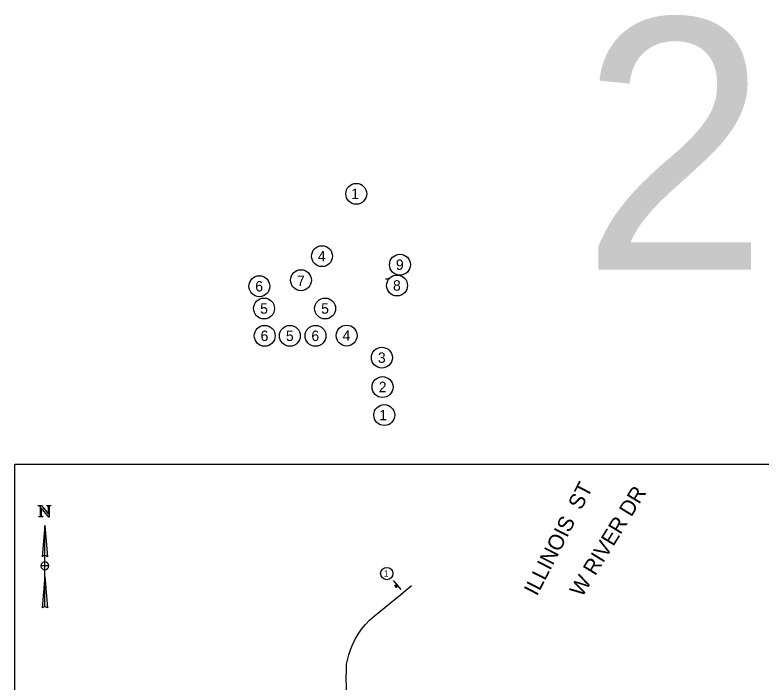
# Model space of a CAD drawing. Extents: x -1403959 to 81668, y -1400582 to 11018.
# Drawn here: x 13733 to 15516, y 9423 to 11018 of the extents above; entities that cross this region are included whole.
import ezdxf

# ---------------------------------------------------------------- set-up
doc = ezdxf.new("R2010")
doc.units = 0
for name, color, linetype in [('SheetGridMinor', 7, 'Continuous'), ('tdCiCorpBndryPart', 7, 'Continuous'), ('tdCiShieldSecRte', 7, 'Continuous'), ('tdCoCorpTxt', 7, 'Continuous'), ('tdRailNorfolk_South', 7, 'Continuous'), ('tdRailNOTMain', 7, 'Continuous'), ('tdRailUP', 7, 'Continuous')]:
    doc.layers.add(name, color=color, linetype=linetype)

msp = doc.modelspace()

# ---------------------------------------------------------------- linework, layer by layer
at = {"layer": 'SheetGridMinor'}
for p, q in [((13803.9, 9797.4), (13797.4, 9722.7)), ((13803.9, 9797.4), (13810.5, 9722.7)), ((13803.9, 9725.5), (13803.9, 9797.4)), ((13803.9, 9603.2), (13803.9, 9797.4)), ((13803.9, 9725.3), (13803.9, 9725.5)), ((13803.9, 9701.1), (13794.6, 9701.1)), ((13813.3, 9701.1), (13794.6, 9701.1)), ((13803.9, 9701.1), (13803.9, 9710.5)), ((13813.3, 9701.1), (13803.9, 9701.1)), ((13803.9, 9691.8), (13803.9, 9701.1)), ((13803.9, 9675.2), (13797.4, 9600.5)), ((13803.9, 9603.2), (13803.9, 9675.2)), ((13803.9, 9675.2), (13810.5, 9600.5))]:
    msp.add_line(p, q, dxfattribs=at)
for points in [[(13788.3, 9845.5), (13795.7, 9845.5), (13812.5, 9824.8), (13812.5, 9840.7)], [(13788.3, 9844.7), (13788.3, 9845.5)], [(13809.6, 9844.7), (13808.6, 9844.7), (13808.6, 9845.5), (13818.2, 9845.5), (13818.2, 9844.7), (13817.2, 9844.7)], [(13793.7, 9822.7), (13793.7, 9841.8)], [(13814.3, 9840.7), (13814.3, 9817.5), (13813.6, 9817.5), (13795.5, 9839.7), (13795.5, 9822.7)], [(13798.4, 9818.7), (13799.3, 9818.7), (13799.3, 9818), (13789.8, 9818), (13789.8, 9818.7), (13790.8, 9818.7)]]:
    msp.add_lwpolyline(points, dxfattribs=at)
for centre, start, end in [((13803.9, 9716), 45.7867, 134.2133), ((13803.9, 9716), 90, 134.2134), ((13803.9, 9701.1), 90, 89.4464), ((13803.9, 9701.1), 180, 270), ((13803.9, 9701.1), 360, 89.9989), ((13803.9, 9593.8), 45.7867, 134.2134), ((13803.9, 9593.8), 45.7867, 90)]:
    msp.add_arc(centre, 9.38, start, end, dxfattribs=at)
for points in [[(13793.7, 9841.8), (13792.5, 9843.2), (13791.9, 9843.7), (13791.3, 9844.1), (13790.1, 9844.5), (13789.5, 9844.7), (13788.3, 9844.7)], [(13812.5, 9840.7), (13812.5, 9843.2), (13812, 9843.9), (13811.2, 9844.7), (13809.6, 9844.7)], [(13817.2, 9844.7), (13815.5, 9844.7), (13814.8, 9843.7), (13814.3, 9843), (13814.3, 9840.7)], [(13790.8, 9818.7), (13792.5, 9818.7), (13793.2, 9819.8), (13793.7, 9820.4), (13793.7, 9822.7)], [(13795.5, 9822.7), (13795.5, 9820.2), (13796, 9819.6), (13796.8, 9818.7), (13798.4, 9818.7)]]:
    msp.add_open_spline(points, degree=3, dxfattribs=at)
at = {"layer": 'tdCiCorpBndryPart'}
msp.add_line((14618.4, 10386.8), (14626.1, 10387.1), dxfattribs=at)
for points in [[(14525.2, 9465.6), (14527, 9475.2), (14527.1, 9475.8), (14530.4, 9488.3), (14534.5, 9500.5), (14539.5, 9512.4), (14545.5, 9525.5), (14552.5, 9538), (14560.7, 9549.8), (14569.9, 9560.9), (14580, 9571.1), (14590.9, 9580.4), (14654.4, 9632.7), (14680.3, 9653.7)], [(14524.6, 9283.2), (14525.1, 9319), (14525.5, 9346.6), (14523.7, 9391.9), (14524.9, 9409.5), (14524.1, 9433.3), (14524.5, 9450.4), (14525.2, 9465.6)]]:
    msp.add_lwpolyline(points, dxfattribs=at)
at = {"layer": 'tdCoCorpTxt'}
for centre, radius in [((14548.2, 10590.5), 25), ((14466.3, 10441.4), 25), ((14652.6, 10421), 25), ((14416.1, 10383.9), 25), ((14645.6, 10371.3), 25), ((14316.6, 10369.5), 25), ((14327.8, 10316.3), 25), ((14473.7, 10316.3), 25), ((14329.4, 10251), 25), ((14389.5, 10251), 25), ((14450.8, 10251), 25), ((14525.2, 10251.5), 25), ((14609.4, 10198.8), 25), ((14611, 10128.5), 25), ((14615.1, 10061.5), 25), ((14621.1, 9682.5), 14.7)]:
    msp.add_circle(centre, radius, dxfattribs=at)
at = {"layer": 'tdRailNorfolk_South'}
for p, q in [((14655.5, 9644.4), (14637.4, 9665.7)), ((14644.2, 9649.3), (14640.6, 9653.7)), ((14640.8, 9653.9), (14644.5, 9649.5)), ((14644.7, 9649.7), (14641, 9654)), ((14641.2, 9654.2), (14644.9, 9649.9)), ((14645.1, 9650), (14641.4, 9654.4)), ((14641.7, 9654.6), (14645.4, 9650.3)), ((14645.6, 9650.4), (14641.9, 9654.8)), ((14642.2, 9655.1), (14645.9, 9650.7)), ((14646.2, 9651), (14642.5, 9655.3)), ((14642.8, 9655.5), (14646.5, 9651.2)), ((14646.6, 9651.3), (14642.9, 9655.7)), ((14643.2, 9655.8), (14646.8, 9651.5)), ((14647.1, 9651.7), (14643.4, 9656.1)), ((14643.6, 9656.2), (14647.2, 9651.9)), ((14647.4, 9652), (14643.7, 9656.3)), ((14643.9, 9656.5), (14647.6, 9652.2)), ((14647.8, 9652.3), (14644.2, 9656.7)), ((14644.4, 9656.9), (14648, 9652.5))]:
    msp.add_line(p, q, dxfattribs=at)
msp.add_lwpolyline([(14644.6, 9657.1), (14648.3, 9652.7), (14644, 9649), (14640.3, 9653.4)], close=True, dxfattribs=at)
at = {"layer": 'tdRailUP'}
msp.add_lwpolyline([(13732.5, 9944), (16867.5, 9944), (16867.5, 7924), (13732.5, 7924)], close=True, dxfattribs=at)

# ---------------------------------------------------------------- texts
at = {"layer": 'tdCiShieldSecRte'}
for s, rotation, p in [('ILLINOIS  ST', 62.7991, (14979.9, 9627.2)), ('W RIVER DR', 58.4869, (15087.6, 9624.1))]:
    msp.add_text(s, height=36.96, rotation=rotation, dxfattribs=at).set_placement(p)
at = {"layer": 'tdCoCorpTxt'}
for s, height, p in [('2', 600, (15085.9, 10409.2)), ('9', 25, (14642.9, 10408.5)), ('8', 25, (14635.9, 10358.8))]:
    msp.add_text(s, height=height, dxfattribs=at).set_placement(p)
at = {"layer": 'tdRailNOTMain'}
for s, height, p in [('1', 25, (14536.2, 10578)), ('4', 25, (14456.4, 10428.9)), ('7', 25, (14406.7, 10370.1)), ('6', 25, (14306.8, 10357)), ('5', 25, (14318.5, 10303.8)), ('5', 25, (14464.3, 10303.8)), ('6', 25, (14319.6, 10238.5)), ('5', 25, (14380.1, 10238.5)), ('6', 25, (14441, 10238.5)), ('4', 25, (14515.3, 10239)), ('3', 25, (14599.9, 10186.3)), ('2', 25, (14601.9, 10116)), ('1', 25, (14603.2, 10049)), ('1', 15.4, (14613.7, 9674.8))]:
    msp.add_text(s, height=height, dxfattribs=at).set_placement(p)

doc.saveas('drawing.dxf')
